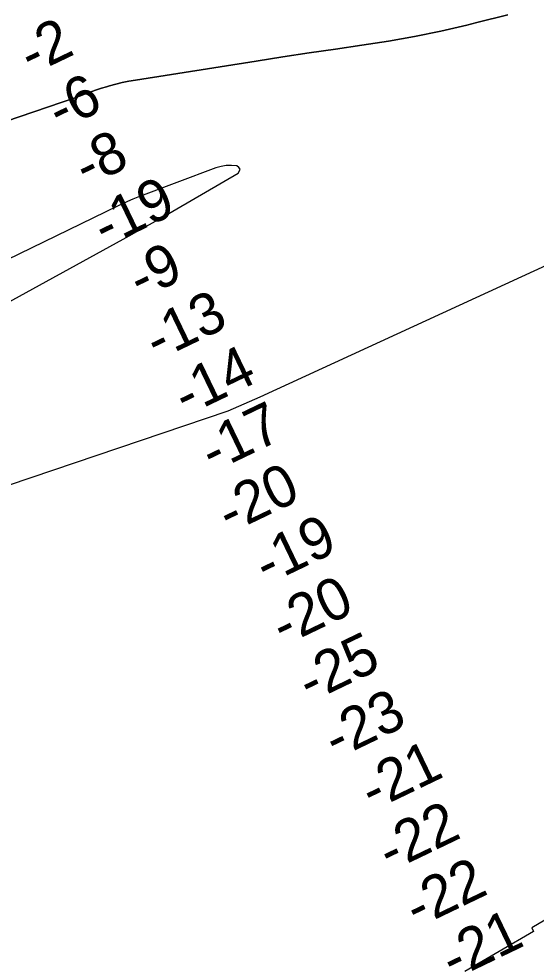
# Model space of a CAD drawing. Extents: x 3177385 to 3215275, y 903885 to 929304.
# Drawn here: x 3194893 to 3195722, y 912486 to 913987 of the extents above; entities that cross this region are included whole.
import ezdxf

# ---------------------------------------------------------------- set-up
doc = ezdxf.new("R2010")
doc.units = 0
for name, color, linetype in [('V-RIVR-RANG', 7, 'Continuous'), ('V-RRAP-RVMT', 7, 'Continuous'), ('V-TOPO-DPTH', 7, 'Continuous'), ('V-TOPO-MINR', 7, 'Continuous')]:
    doc.layers.add(name, color=color, linetype=linetype)

msp = doc.modelspace()

# ---------------------------------------------------------------- linework, layer by layer
at = {"layer": 'V-RRAP-RVMT'}
msp.add_lwpolyline([(3195843.1, 912605.2), (3195715.1, 912530), (3195718.1, 912524.1), (3195607.8, 912460)], dxfattribs=at)
at = {"layer": 'V-TOPO-DPTH'}
for points in [[(3196711.1, 914092.3), (3196169, 913801), (3196134.7, 913782.8), (3196100.3, 913764.7), (3196065.8, 913746.9), (3196031.2, 913729.2), (3195996.4, 913711.9), (3195961.6, 913694.8), (3195926.5, 913678.2), (3195891.3, 913661.7), (3195279.6, 913380.5), (3195254.1, 913369), (3195228.4, 913357.8), (3194071, 912966.1)], [(3196711.1, 914092.3), (3196169, 913801), (3196134.7, 913782.8), (3196100.3, 913764.7), (3196065.8, 913746.9), (3196031.2, 913729.2), (3195996.4, 913711.9), (3195961.6, 913694.8), (3195926.5, 913678.2), (3195891.3, 913661.7), (3195279.6, 913380.5), (3195254.1, 913369), (3195228.4, 913357.8), (3194071, 912966.1)], [(3193859, 913476.6), (3194984.6, 913860.5), (3194986.1, 913861.1), (3194989.1, 913862.3), (3194990.6, 913862.9), (3195002.9, 913867.6), (3195010.5, 913870.4), (3195018.2, 913873.1), (3195026, 913875.6), (3195033.8, 913878), (3195038.6, 913879.4), (3195048.9, 913882.1), (3195059.3, 913884.7), (3195069.7, 913886.8), (3195080.2, 913888.7), (3195273.9, 913919.1), (3195316.2, 913925.7), (3195358.5, 913932.1), (3195400.8, 913938.3), (3195443.2, 913944.4), (3195485.5, 913951), (3195527.6, 913958.5), (3195569.4, 913967.2), (3195611.1, 913976.9), (3195627.2, 913980.9), (3195676.8, 913993.4)], [(3193859, 913476.6), (3194984.6, 913860.5), (3194986.1, 913861.1), (3194989.1, 913862.3), (3194990.6, 913862.9), (3195002.9, 913867.6), (3195010.5, 913870.4), (3195018.2, 913873.1), (3195026, 913875.6), (3195033.8, 913878), (3195038.6, 913879.4), (3195048.9, 913882.1), (3195059.3, 913884.7), (3195069.7, 913886.8), (3195080.2, 913888.7), (3195273.9, 913919.1), (3195316.2, 913925.7), (3195358.5, 913932.1), (3195400.8, 913938.3), (3195443.2, 913944.4), (3195485.5, 913951), (3195527.6, 913958.5), (3195569.4, 913967.2), (3195611.1, 913976.9), (3195627.2, 913980.9), (3195676.8, 913993.4)], [(3194653.5, 913409.9), (3195060.9, 913633.7), (3195075, 913641.5), (3195089, 913649.4), (3195103.1, 913657.3), (3195117, 913665.4), (3195244.9, 913739.5), (3195247.2, 913742.9), (3195247.9, 913746), (3195246.2, 913748.7), (3195242.8, 913751), (3195234.3, 913751.7), (3195225.8, 913751.6), (3195217.5, 913750.1), (3195209.3, 913747.7), (3195084.3, 913700.8), (3195075.9, 913697.5), (3195067.7, 913694.1), (3195059.5, 913690.4), (3195051.4, 913686.6), (3194874.9, 913600.5)], [(3194653.5, 913409.9), (3195060.9, 913633.7), (3195075, 913641.5), (3195089, 913649.4), (3195103.1, 913657.3), (3195117, 913665.4), (3195244.9, 913739.5), (3195247.2, 913742.9), (3195247.9, 913746), (3195246.2, 913748.7), (3195242.8, 913751), (3195234.3, 913751.7), (3195225.8, 913751.6), (3195217.5, 913750.1), (3195209.3, 913747.7), (3195084.3, 913700.8), (3195075.9, 913697.5), (3195067.7, 913694.1), (3195059.5, 913690.4), (3195051.4, 913686.6), (3194874.9, 913600.5)]]:
    msp.add_lwpolyline(points, dxfattribs=at)
at = {"layer": 'V-TOPO-MINR'}
for points in [[(3196711.1, 914092.3), (3196169, 913801), (3196134.7, 913782.8), (3196100.3, 913764.7), (3196065.8, 913746.9), (3196031.2, 913729.2), (3195996.4, 913711.9), (3195961.6, 913694.8), (3195926.5, 913678.2), (3195891.3, 913661.7), (3195279.6, 913380.5), (3195254.1, 913369), (3195228.4, 913357.8), (3194071, 912966.1)], [(3195676.8, 913993.4), (3195627.2, 913980.9), (3195611.1, 913976.9), (3195569.4, 913967.2), (3195527.6, 913958.5), (3195485.5, 913951), (3195443.2, 913944.4), (3195400.8, 913938.3), (3195358.5, 913932.1), (3195316.2, 913925.7), (3195273.9, 913919.1), (3195080.2, 913888.7), (3195069.7, 913886.8), (3195059.3, 913884.7), (3195048.9, 913882.1), (3195038.6, 913879.4), (3195033.8, 913878), (3195026, 913875.6), (3195018.2, 913873.1), (3195010.5, 913870.4), (3195002.9, 913867.6), (3194990.6, 913862.9), (3194989.1, 913862.3), (3194986.1, 913861.1), (3194984.6, 913860.5), (3193859, 913476.6)], [(3194653.5, 913409.9), (3195060.9, 913633.7), (3195075, 913641.5), (3195089, 913649.4), (3195103.1, 913657.3), (3195117, 913665.4), (3195244.9, 913739.5), (3195247.2, 913742.9), (3195247.9, 913746), (3195246.2, 913748.7), (3195242.8, 913751), (3195234.3, 913751.7), (3195225.8, 913751.6), (3195217.5, 913750.1), (3195209.3, 913747.7), (3195084.3, 913700.8), (3195075.9, 913697.5), (3195067.7, 913694.1), (3195059.5, 913690.4), (3195051.4, 913686.6), (3194874.9, 913600.5)], [(3194653.5, 913409.9), (3195060.9, 913633.7), (3195075, 913641.5), (3195089, 913649.4), (3195103.1, 913657.3), (3195117, 913665.4), (3195244.9, 913739.5), (3195247.2, 913742.9), (3195247.9, 913746), (3195246.2, 913748.7), (3195242.8, 913751), (3195234.3, 913751.7), (3195225.8, 913751.6), (3195217.5, 913750.1), (3195209.3, 913747.7), (3195084.3, 913700.8), (3195075.9, 913697.5), (3195067.7, 913694.1), (3195059.5, 913690.4), (3195051.4, 913686.6), (3194874.9, 913600.5)]]:
    msp.add_lwpolyline(points, dxfattribs=at)

# ---------------------------------------------------------------- texts
at = {"layer": 'V-RIVR-RANG'}
for s, p in [('-2', (3194913.6, 913896.3)), ('-6', (3194959.1, 913807.2)), ('-8', (3195001.7, 913716.7)), ('-19', (3195031.7, 913620.2)), ('-9', (3195088.6, 913536.6)), ('-13', (3195114.9, 913438.3)), ('-14', (3195161.1, 913349.5)), ('-17', (3195203.9, 913259.2)), ('-20', (3195231.1, 913161.3)), ('-19', (3195290.4, 913078.8)), ('-20', (3195317.4, 912980.8)), ('-25', (3195359.8, 912890.3)), ('-23', (3195401.4, 912799.4)), ('-21', (3195460, 912716.6)), ('-22', (3195488.1, 912619.1)), ('-22', (3195531.3, 912528.9)), ('-21', (3195589.3, 912445.9))]:
    msp.add_text(s, height=67, rotation=25.6831, dxfattribs=at).set_placement(p)

doc.saveas('drawing.dxf')
